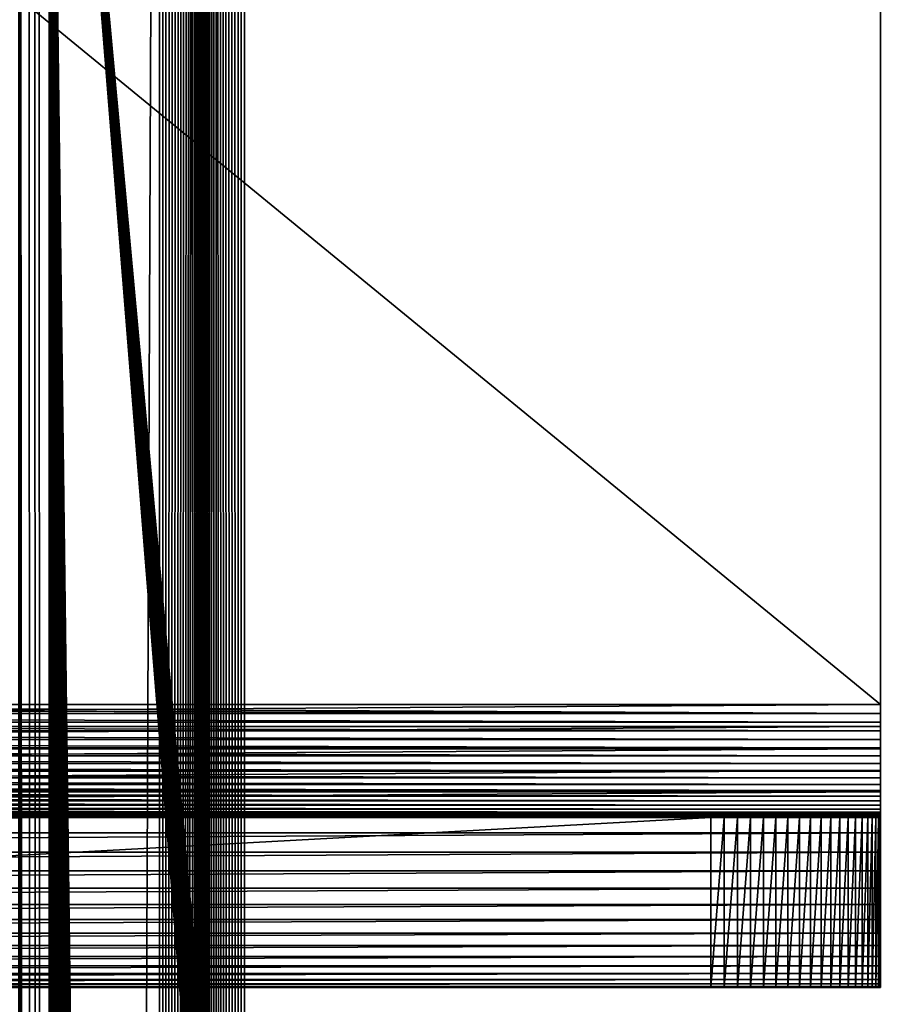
# Model space of a CAD drawing. Extents: x -226 to 226, y -900 to 900.
# Tile 668 of 729: x 91 to 106, y 848 to 865. Entities that reach past the tile are written whole.
import ezdxf

# ---------------------------------------------------------------- set-up
doc = ezdxf.new("R2010")
doc.units = 0
doc.header["$LTSCALE"] = 65.185185
for name, color, linetype in [('131', 7, 'CONTINUOUS'), ('132', 7, 'CONTINUOUS'), ('133', 7, 'CONTINUOUS'), ('134', 7, 'CONTINUOUS'), ('135', 7, 'CONTINUOUS'), ('235', 7, 'CONTINUOUS'), ('236', 7, 'CONTINUOUS'), ('237', 7, 'CONTINUOUS'), ('238', 7, 'CONTINUOUS'), ('239', 7, 'CONTINUOUS'), ('240', 7, 'CONTINUOUS'), ('241', 7, 'CONTINUOUS'), ('257', 7, 'CONTINUOUS'), ('265', 7, 'CONTINUOUS'), ('276', 7, 'CONTINUOUS'), ('305', 7, 'CONTINUOUS')]:
    doc.layers.add(name, color=color, linetype=linetype)

msp = doc.modelspace()

# ---------------------------------------------------------------- linework, layer by layer
at = {"layer": '131', "color": 7, "linetype": 'CONTINUOUS'}
for points in [[(93.25, 900, 1.9), (89.25, 900, 1.9), (89.25, 0, 1.9), (93.25, 900, 1.9)], [(93.25, 900, 1.9), (89.25, 0, 1.9), (93.25, 0, 1.9), (93.25, 900, 1.9)]]:
    msp.add_3dface(points, dxfattribs=at)
at = {"layer": '132', "color": 7, "linetype": 'CONTINUOUS'}
for points in [[(93.25, 900, 1.9), (93.25, 0, 1.9), (93.309, 900, 1.902), (93.25, 900, 1.9)], [(93.309, 900, 1.902), (93.25, 0, 1.9), (93.367, 900, 1.909), (93.309, 900, 1.902)], [(93.367, 900, 1.909), (93.25, 0, 1.9), (93.425, 900, 1.921), (93.367, 900, 1.909)], [(93.425, 900, 1.921), (93.25, 0, 1.9), (93.482, 900, 1.937), (93.425, 900, 1.921)], [(93.482, 900, 1.937), (93.25, 0, 1.9), (93.537, 900, 1.957), (93.482, 900, 1.937)], [(93.537, 900, 1.957), (93.25, 0, 1.9), (93.59, 900, 1.982), (93.537, 900, 1.957)], [(93.59, 900, 1.982), (93.25, 0, 1.9), (93.642, 900, 2.011), (93.59, 900, 1.982)], [(93.642, 900, 2.011), (93.25, 0, 1.9), (93.691, 900, 2.043), (93.642, 900, 2.011)], [(93.691, 900, 2.043), (93.25, 0, 1.9), (93.737, 900, 2.08), (93.691, 900, 2.043)], [(93.737, 900, 2.08), (93.25, 0, 1.9), (93.78, 900, 2.12), (93.737, 900, 2.08)], [(93.78, 900, 2.12), (93.25, 0, 1.9), (93.82, 900, 2.163), (93.78, 900, 2.12)], [(93.82, 900, 2.163), (93.25, 0, 1.9), (94, 0, 2.65), (93.82, 900, 2.163)], [(93.857, 900, 2.209), (93.82, 900, 2.163), (94, 0, 2.65), (93.857, 900, 2.209)], [(93.889, 900, 2.258), (93.857, 900, 2.209), (94, 0, 2.65), (93.889, 900, 2.258)], [(93.918, 900, 2.31), (93.889, 900, 2.258), (94, 0, 2.65), (93.918, 900, 2.31)], [(93.943, 900, 2.363), (93.918, 900, 2.31), (94, 0, 2.65), (93.943, 900, 2.363)], [(93.963, 900, 2.418), (93.943, 900, 2.363), (94, 0, 2.65), (93.963, 900, 2.418)], [(93.979, 900, 2.475), (93.963, 900, 2.418), (94, 0, 2.65), (93.979, 900, 2.475)], [(93.991, 900, 2.533), (93.979, 900, 2.475), (94, 0, 2.65), (93.991, 900, 2.533)], [(93.998, 900, 2.591), (93.991, 900, 2.533), (94, 0, 2.65), (93.998, 900, 2.591)], [(94, 900, 2.65), (93.998, 900, 2.591), (94, 0, 2.65), (94, 900, 2.65)]]:
    msp.add_3dface(points, dxfattribs=at)
at = {"layer": '133', "color": 7, "linetype": 'CONTINUOUS'}
for points in [[(94, 900, 6.15), (94, 900, 2.65), (94, 0, 2.65), (94, 900, 6.15)], [(94, 900, 6.15), (94, 0, 2.65), (94, 0, 6.15), (94, 900, 6.15)]]:
    msp.add_3dface(points, dxfattribs=at)
at = {"layer": '134', "color": 7, "linetype": 'CONTINUOUS'}
for points in [[(94, 900, 6.15), (94, 0, 6.15), (94.002, 900, 6.209), (94, 900, 6.15)], [(94.002, 900, 6.209), (94, 0, 6.15), (94.009, 900, 6.267), (94.002, 900, 6.209)], [(94.009, 900, 6.267), (94, 0, 6.15), (94.021, 900, 6.325), (94.009, 900, 6.267)], [(94.021, 900, 6.325), (94, 0, 6.15), (94.037, 900, 6.382), (94.021, 900, 6.325)], [(94.037, 900, 6.382), (94, 0, 6.15), (94.057, 900, 6.437), (94.037, 900, 6.382)], [(94.057, 900, 6.437), (94, 0, 6.15), (94.082, 900, 6.49), (94.057, 900, 6.437)], [(94.082, 900, 6.49), (94, 0, 6.15), (94.111, 900, 6.542), (94.082, 900, 6.49)], [(94.111, 900, 6.542), (94, 0, 6.15), (94.143, 900, 6.591), (94.111, 900, 6.542)], [(94.143, 900, 6.591), (94, 0, 6.15), (94.18, 900, 6.637), (94.143, 900, 6.591)], [(94.18, 900, 6.637), (94, 0, 6.15), (94.22, 900, 6.68), (94.18, 900, 6.637)], [(94.22, 900, 6.68), (94, 0, 6.15), (94.263, 900, 6.72), (94.22, 900, 6.68)], [(94.263, 900, 6.72), (94, 0, 6.15), (94.75, 0, 6.9), (94.263, 900, 6.72)], [(94.309, 900, 6.757), (94.263, 900, 6.72), (94.75, 0, 6.9), (94.309, 900, 6.757)], [(94.358, 900, 6.789), (94.309, 900, 6.757), (94.75, 0, 6.9), (94.358, 900, 6.789)], [(94.41, 900, 6.818), (94.358, 900, 6.789), (94.75, 0, 6.9), (94.41, 900, 6.818)], [(94.463, 900, 6.843), (94.41, 900, 6.818), (94.75, 0, 6.9), (94.463, 900, 6.843)], [(94.518, 900, 6.863), (94.463, 900, 6.843), (94.75, 0, 6.9), (94.518, 900, 6.863)], [(94.575, 900, 6.879), (94.518, 900, 6.863), (94.75, 0, 6.9), (94.575, 900, 6.879)], [(94.633, 900, 6.891), (94.575, 900, 6.879), (94.75, 0, 6.9), (94.633, 900, 6.891)], [(94.691, 900, 6.898), (94.633, 900, 6.891), (94.75, 0, 6.9), (94.691, 900, 6.898)], [(94.75, 900, 6.9), (94.691, 900, 6.898), (94.75, 0, 6.9), (94.75, 900, 6.9)]]:
    msp.add_3dface(points, dxfattribs=at)
at = {"layer": '135', "color": 7, "linetype": 'CONTINUOUS'}
for points in [[(113.75, 900, 6.9), (94.75, 900, 6.9), (94.75, 0, 6.9), (113.75, 900, 6.9)], [(113.75, 900, 6.9), (94.75, 0, 6.9), (113.75, 0, 6.9), (113.75, 900, 6.9)]]:
    msp.add_3dface(points, dxfattribs=at)
at = {"layer": '235', "color": 7, "linetype": 'CONTINUOUS'}
for points in [[(106, 878, -29.8), (75.5, 878, -29.8), (106, 853, -29.8), (106, 878, -29.8)], [(106, 853, -29.8), (75.5, 878, -29.8), (75.5, 853, -29.8), (106, 853, -29.8)]]:
    msp.add_3dface(points, dxfattribs=at)
at = {"layer": '236', "color": 7, "linetype": 'CONTINUOUS'}
for points in [[(106, 853, -29.8), (75.5, 853, -29.8), (45, 852.608, -29.815), (106, 853, -29.8)], [(106, 852.608, -29.815), (106, 853, -29.8), (45, 852.608, -29.815), (106, 852.608, -29.815)], [(106, 852.218, -29.862), (106, 852.608, -29.815), (45, 852.218, -29.862), (106, 852.218, -29.862)], [(45, 852.218, -29.862), (106, 852.608, -29.815), (45, 852.608, -29.815), (45, 852.218, -29.862)], [(106, 851.833, -29.938), (106, 852.218, -29.862), (45, 851.833, -29.938), (106, 851.833, -29.938)], [(45, 851.833, -29.938), (106, 852.218, -29.862), (45, 852.218, -29.862), (45, 851.833, -29.938)], [(106, 851.455, -30.045), (106, 851.833, -29.938), (45, 851.455, -30.045), (106, 851.455, -30.045)], [(45, 851.455, -30.045), (106, 851.833, -29.938), (45, 851.833, -29.938), (45, 851.455, -30.045)], [(106, 851.087, -30.181), (106, 851.455, -30.045), (45, 851.087, -30.181), (106, 851.087, -30.181)], [(45, 851.087, -30.181), (106, 851.455, -30.045), (45, 851.455, -30.045), (45, 851.087, -30.181)], [(106, 850.73, -30.345), (106, 851.087, -30.181), (45, 850.73, -30.345), (106, 850.73, -30.345)], [(45, 850.73, -30.345), (106, 851.087, -30.181), (45, 851.087, -30.181), (45, 850.73, -30.345)], [(106, 850.388, -30.537), (106, 850.73, -30.345), (45, 850.388, -30.537), (106, 850.388, -30.537)], [(45, 850.388, -30.537), (106, 850.73, -30.345), (45, 850.73, -30.345), (45, 850.388, -30.537)], [(106, 850.061, -30.755), (106, 850.388, -30.537), (45, 850.061, -30.755), (106, 850.061, -30.755)], [(45, 850.061, -30.755), (106, 850.388, -30.537), (45, 850.388, -30.537), (45, 850.061, -30.755)], [(106, 849.753, -30.998), (106, 850.061, -30.755), (45, 849.753, -30.998), (106, 849.753, -30.998)], [(45, 849.753, -30.998), (106, 850.061, -30.755), (45, 850.061, -30.755), (45, 849.753, -30.998)], [(106, 849.464, -31.264), (106, 849.753, -30.998), (45, 849.464, -31.264), (106, 849.464, -31.264)], [(45, 849.464, -31.264), (106, 849.753, -30.998), (45, 849.753, -30.998), (45, 849.464, -31.264)], [(106, 849.198, -31.553), (106, 849.464, -31.264), (45, 849.198, -31.553), (106, 849.198, -31.553)], [(45, 849.198, -31.553), (106, 849.464, -31.264), (45, 849.464, -31.264), (45, 849.198, -31.553)], [(106, 848.955, -31.861), (106, 849.198, -31.553), (45, 848.955, -31.861), (106, 848.955, -31.861)], [(45, 848.955, -31.861), (106, 849.198, -31.553), (45, 849.198, -31.553), (45, 848.955, -31.861)], [(106, 848.737, -32.188), (106, 848.955, -31.861), (45, 848.737, -32.188), (106, 848.737, -32.188)], [(45, 848.737, -32.188), (106, 848.955, -31.861), (45, 848.955, -31.861), (45, 848.737, -32.188)], [(106, 848.545, -32.53), (106, 848.737, -32.188), (45, 848.545, -32.53), (106, 848.545, -32.53)], [(45, 848.545, -32.53), (106, 848.737, -32.188), (45, 848.737, -32.188), (45, 848.545, -32.53)], [(106, 848.381, -32.887), (106, 848.545, -32.53), (45, 848.381, -32.887), (106, 848.381, -32.887)], [(45, 848.381, -32.887), (106, 848.545, -32.53), (45, 848.545, -32.53), (45, 848.381, -32.887)], [(106, 848.245, -33.255), (106, 848.381, -32.887), (45, 848.245, -33.255), (106, 848.245, -33.255)], [(45, 848.245, -33.255), (106, 848.381, -32.887), (45, 848.381, -32.887), (45, 848.245, -33.255)], [(106, 848.138, -33.633), (106, 848.245, -33.255), (45, 848.138, -33.633), (106, 848.138, -33.633)], [(45, 848.138, -33.633), (106, 848.245, -33.255), (45, 848.245, -33.255), (45, 848.138, -33.633)], [(106, 848.062, -34.018), (106, 848.138, -33.633), (45, 848.062, -34.018), (106, 848.062, -34.018)], [(45, 848.062, -34.018), (106, 848.138, -33.633), (45, 848.138, -33.633), (45, 848.062, -34.018)], [(106, 848.015, -34.408), (106, 848.062, -34.018), (45, 848.015, -34.408), (106, 848.015, -34.408)], [(45, 848.015, -34.408), (106, 848.062, -34.018), (45, 848.062, -34.018), (45, 848.015, -34.408)], [(75.5, 848, -34.8), (106, 848.015, -34.408), (45, 848, -34.8), (75.5, 848, -34.8)], [(45, 848, -34.8), (106, 848.015, -34.408), (45, 848.015, -34.408), (45, 848, -34.8)], [(106, 848, -34.8), (106, 848.015, -34.408), (75.5, 848, -34.8), (106, 848, -34.8)]]:
    msp.add_3dface(points, dxfattribs=at)
at = {"layer": '237', "color": 7, "linetype": 'CONTINUOUS'}
for points in [[(103, 848, -54.8), (75.5, 848, -34.8), (48, 848, -54.8), (103, 848, -54.8)], [(106, 848, -34.8), (75.5, 848, -34.8), (106, 848, -51.8), (106, 848, -34.8)], [(75.5, 848, -34.8), (103, 848, -54.8), (103.235, 848, -54.791), (75.5, 848, -34.8)], [(106, 848, -51.8), (75.5, 848, -34.8), (105.991, 848, -52.035), (106, 848, -51.8)], [(105.991, 848, -52.035), (75.5, 848, -34.8), (105.963, 848, -52.269), (105.991, 848, -52.035)], [(105.963, 848, -52.269), (75.5, 848, -34.8), (105.917, 848, -52.5), (105.963, 848, -52.269)], [(105.917, 848, -52.5), (75.5, 848, -34.8), (105.853, 848, -52.727), (105.917, 848, -52.5)], [(105.853, 848, -52.727), (75.5, 848, -34.8), (105.772, 848, -52.948), (105.853, 848, -52.727)], [(105.772, 848, -52.948), (75.5, 848, -34.8), (105.673, 848, -53.162), (105.772, 848, -52.948)], [(105.673, 848, -53.162), (75.5, 848, -34.8), (105.558, 848, -53.367), (105.673, 848, -53.162)], [(105.558, 848, -53.367), (75.5, 848, -34.8), (105.427, 848, -53.563), (105.558, 848, -53.367)], [(105.427, 848, -53.563), (75.5, 848, -34.8), (105.281, 848, -53.748), (105.427, 848, -53.563)], [(105.281, 848, -53.748), (75.5, 848, -34.8), (105.121, 848, -53.921), (105.281, 848, -53.748)], [(105.121, 848, -53.921), (75.5, 848, -34.8), (104.948, 848, -54.081), (105.121, 848, -53.921)], [(104.948, 848, -54.081), (75.5, 848, -34.8), (104.763, 848, -54.227), (104.948, 848, -54.081)], [(104.763, 848, -54.227), (75.5, 848, -34.8), (104.567, 848, -54.358), (104.763, 848, -54.227)], [(104.567, 848, -54.358), (75.5, 848, -34.8), (104.362, 848, -54.473), (104.567, 848, -54.358)], [(104.362, 848, -54.473), (75.5, 848, -34.8), (104.148, 848, -54.572), (104.362, 848, -54.473)], [(104.148, 848, -54.572), (75.5, 848, -34.8), (103.927, 848, -54.653), (104.148, 848, -54.572)], [(103.927, 848, -54.653), (75.5, 848, -34.8), (103.7, 848, -54.717), (103.927, 848, -54.653)], [(103.7, 848, -54.717), (75.5, 848, -34.8), (103.469, 848, -54.763), (103.7, 848, -54.717)], [(103.469, 848, -54.763), (75.5, 848, -34.8), (103.235, 848, -54.791), (103.469, 848, -54.763)]]:
    msp.add_3dface(points, dxfattribs=at)
at = {"layer": '238', "color": 7, "linetype": 'CONTINUOUS'}
for points in [[(103, 848, -54.8), (48, 848, -54.8), (103, 851, -54.8), (103, 848, -54.8)], [(103, 851, -54.8), (48, 848, -54.8), (48, 851, -54.8), (103, 851, -54.8)]]:
    msp.add_3dface(points, dxfattribs=at)
at = {"layer": '239', "color": 7, "linetype": 'CONTINUOUS'}
for points in [[(103, 851, -54.8), (48, 851, -54.8), (75.5, 851, -34.8), (103, 851, -54.8)], [(106, 851, -34.8), (103, 851, -54.8), (75.5, 851, -34.8), (106, 851, -34.8)], [(103, 851, -54.8), (106, 851, -34.8), (103.235, 851, -54.791), (103, 851, -54.8)], [(103.235, 851, -54.791), (106, 851, -34.8), (103.469, 851, -54.763), (103.235, 851, -54.791)], [(103.469, 851, -54.763), (106, 851, -34.8), (103.7, 851, -54.717), (103.469, 851, -54.763)], [(103.7, 851, -54.717), (106, 851, -34.8), (103.927, 851, -54.653), (103.7, 851, -54.717)], [(103.927, 851, -54.653), (106, 851, -34.8), (104.148, 851, -54.572), (103.927, 851, -54.653)], [(104.148, 851, -54.572), (106, 851, -34.8), (104.362, 851, -54.473), (104.148, 851, -54.572)], [(104.362, 851, -54.473), (106, 851, -34.8), (104.567, 851, -54.358), (104.362, 851, -54.473)], [(104.567, 851, -54.358), (106, 851, -34.8), (104.763, 851, -54.227), (104.567, 851, -54.358)], [(104.763, 851, -54.227), (106, 851, -34.8), (104.948, 851, -54.081), (104.763, 851, -54.227)], [(104.948, 851, -54.081), (106, 851, -34.8), (105.121, 851, -53.921), (104.948, 851, -54.081)], [(105.121, 851, -53.921), (106, 851, -34.8), (105.281, 851, -53.748), (105.121, 851, -53.921)], [(105.281, 851, -53.748), (106, 851, -34.8), (105.427, 851, -53.563), (105.281, 851, -53.748)], [(105.427, 851, -53.563), (106, 851, -34.8), (105.558, 851, -53.367), (105.427, 851, -53.563)], [(105.558, 851, -53.367), (106, 851, -34.8), (105.673, 851, -53.162), (105.558, 851, -53.367)], [(105.673, 851, -53.162), (106, 851, -34.8), (105.772, 851, -52.948), (105.673, 851, -53.162)], [(105.772, 851, -52.948), (106, 851, -34.8), (105.853, 851, -52.727), (105.772, 851, -52.948)], [(105.853, 851, -52.727), (106, 851, -34.8), (105.917, 851, -52.5), (105.853, 851, -52.727)], [(105.917, 851, -52.5), (106, 851, -34.8), (105.963, 851, -52.269), (105.917, 851, -52.5)], [(105.963, 851, -52.269), (106, 851, -34.8), (105.991, 851, -52.035), (105.963, 851, -52.269)], [(106, 851, -34.8), (106, 851, -51.8), (105.991, 851, -52.035), (106, 851, -34.8)]]:
    msp.add_3dface(points, dxfattribs=at)
at = {"layer": '240', "color": 7, "linetype": 'CONTINUOUS'}
for points in [[(45, 853, -32.8), (75.5, 853, -32.8), (106, 852.843, -32.806), (45, 853, -32.8)], [(45, 852.843, -32.806), (45, 853, -32.8), (106, 852.843, -32.806), (45, 852.843, -32.806)], [(75.5, 853, -32.8), (106, 853, -32.8), (106, 852.843, -32.806), (75.5, 853, -32.8)], [(45, 852.687, -32.825), (45, 852.843, -32.806), (106, 852.687, -32.825), (45, 852.687, -32.825)], [(106, 852.687, -32.825), (45, 852.843, -32.806), (106, 852.843, -32.806), (106, 852.687, -32.825)], [(45, 852.533, -32.855), (45, 852.687, -32.825), (106, 852.533, -32.855), (45, 852.533, -32.855)], [(106, 852.533, -32.855), (45, 852.687, -32.825), (106, 852.687, -32.825), (106, 852.533, -32.855)], [(45, 852.382, -32.898), (45, 852.533, -32.855), (106, 852.382, -32.898), (45, 852.382, -32.898)], [(106, 852.382, -32.898), (45, 852.533, -32.855), (106, 852.533, -32.855), (106, 852.382, -32.898)], [(45, 852.235, -32.952), (45, 852.382, -32.898), (106, 852.235, -32.952), (45, 852.235, -32.952)], [(106, 852.235, -32.952), (45, 852.382, -32.898), (106, 852.382, -32.898), (106, 852.235, -32.952)], [(45, 852.092, -33.018), (45, 852.235, -32.952), (106, 852.092, -33.018), (45, 852.092, -33.018)], [(106, 852.092, -33.018), (45, 852.235, -32.952), (106, 852.235, -32.952), (106, 852.092, -33.018)], [(45, 851.955, -33.095), (45, 852.092, -33.018), (106, 851.955, -33.095), (45, 851.955, -33.095)], [(106, 851.955, -33.095), (45, 852.092, -33.018), (106, 852.092, -33.018), (106, 851.955, -33.095)], [(45, 851.824, -33.182), (45, 851.955, -33.095), (106, 851.824, -33.182), (45, 851.824, -33.182)], [(106, 851.824, -33.182), (45, 851.955, -33.095), (106, 851.955, -33.095), (106, 851.824, -33.182)], [(45, 851.701, -33.279), (45, 851.824, -33.182), (106, 851.701, -33.279), (45, 851.701, -33.279)], [(106, 851.701, -33.279), (45, 851.824, -33.182), (106, 851.824, -33.182), (106, 851.701, -33.279)], [(45, 851.586, -33.386), (45, 851.701, -33.279), (106, 851.586, -33.386), (45, 851.586, -33.386)], [(106, 851.586, -33.386), (45, 851.701, -33.279), (106, 851.701, -33.279), (106, 851.586, -33.386)], [(45, 851.479, -33.501), (45, 851.586, -33.386), (106, 851.479, -33.501), (45, 851.479, -33.501)], [(106, 851.479, -33.501), (45, 851.586, -33.386), (106, 851.586, -33.386), (106, 851.479, -33.501)], [(45, 851.382, -33.624), (45, 851.479, -33.501), (106, 851.382, -33.624), (45, 851.382, -33.624)], [(106, 851.382, -33.624), (45, 851.479, -33.501), (106, 851.479, -33.501), (106, 851.382, -33.624)], [(45, 851.295, -33.755), (45, 851.382, -33.624), (106, 851.295, -33.755), (45, 851.295, -33.755)], [(106, 851.295, -33.755), (45, 851.382, -33.624), (106, 851.382, -33.624), (106, 851.295, -33.755)], [(45, 851.218, -33.892), (45, 851.295, -33.755), (106, 851.218, -33.892), (45, 851.218, -33.892)], [(106, 851.218, -33.892), (45, 851.295, -33.755), (106, 851.295, -33.755), (106, 851.218, -33.892)], [(45, 851.152, -34.035), (45, 851.218, -33.892), (106, 851.152, -34.035), (45, 851.152, -34.035)], [(106, 851.152, -34.035), (45, 851.218, -33.892), (106, 851.218, -33.892), (106, 851.152, -34.035)], [(45, 851.098, -34.182), (45, 851.152, -34.035), (106, 851.098, -34.182), (45, 851.098, -34.182)], [(106, 851.098, -34.182), (45, 851.152, -34.035), (106, 851.152, -34.035), (106, 851.098, -34.182)], [(45, 851.055, -34.333), (45, 851.098, -34.182), (106, 851.055, -34.333), (45, 851.055, -34.333)], [(106, 851.055, -34.333), (45, 851.098, -34.182), (106, 851.098, -34.182), (106, 851.055, -34.333)], [(45, 851.025, -34.487), (45, 851.055, -34.333), (106, 851.025, -34.487), (45, 851.025, -34.487)], [(106, 851.025, -34.487), (45, 851.055, -34.333), (106, 851.055, -34.333), (106, 851.025, -34.487)], [(45, 851.006, -34.643), (45, 851.025, -34.487), (106, 851.006, -34.643), (45, 851.006, -34.643)], [(106, 851.006, -34.643), (45, 851.025, -34.487), (106, 851.025, -34.487), (106, 851.006, -34.643)], [(106, 851, -34.8), (75.5, 851, -34.8), (45, 851.006, -34.643), (106, 851, -34.8)], [(106, 851, -34.8), (45, 851.006, -34.643), (106, 851.006, -34.643), (106, 851, -34.8)]]:
    msp.add_3dface(points, dxfattribs=at)
at = {"layer": '241', "color": 7, "linetype": 'CONTINUOUS'}
for points in [[(106, 853, -32.8), (75.5, 853, -32.8), (106, 878, -32.8), (106, 853, -32.8)], [(106, 878, -32.8), (75.5, 853, -32.8), (75.5, 878, -32.8), (106, 878, -32.8)]]:
    msp.add_3dface(points, dxfattribs=at)
at = {"layer": '257', "color": 7, "linetype": 'CONTINUOUS'}
for points in [[(106, 878, -29.8), (106, 853, -29.8), (106, 878, -32.8), (106, 878, -29.8)], [(106, 853, -29.8), (106, 853, -32.8), (106, 878, -32.8), (106, 853, -29.8)], [(106, 853, -29.8), (106, 852.608, -29.815), (106, 853, -32.8), (106, 853, -29.8)], [(106, 853, -32.8), (106, 852.608, -29.815), (106, 852.843, -32.806), (106, 853, -32.8)], [(106, 852.608, -29.815), (106, 852.687, -32.825), (106, 852.843, -32.806), (106, 852.608, -29.815)], [(106, 852.608, -29.815), (106, 852.533, -32.855), (106, 852.687, -32.825), (106, 852.608, -29.815)], [(106, 852.608, -29.815), (106, 852.218, -29.862), (106, 852.533, -32.855), (106, 852.608, -29.815)], [(106, 852.218, -29.862), (106, 852.382, -32.898), (106, 852.533, -32.855), (106, 852.218, -29.862)], [(106, 852.218, -29.862), (106, 852.235, -32.952), (106, 852.382, -32.898), (106, 852.218, -29.862)], [(106, 852.218, -29.862), (106, 852.092, -33.018), (106, 852.235, -32.952), (106, 852.218, -29.862)], [(106, 852.218, -29.862), (106, 851.833, -29.938), (106, 852.092, -33.018), (106, 852.218, -29.862)], [(106, 851.833, -29.938), (106, 851.955, -33.095), (106, 852.092, -33.018), (106, 851.833, -29.938)], [(106, 851.833, -29.938), (106, 851.824, -33.182), (106, 851.955, -33.095), (106, 851.833, -29.938)], [(106, 851.833, -29.938), (106, 851.455, -30.045), (106, 851.824, -33.182), (106, 851.833, -29.938)], [(106, 851.455, -30.045), (106, 851.701, -33.279), (106, 851.824, -33.182), (106, 851.455, -30.045)], [(106, 851.455, -30.045), (106, 851.586, -33.386), (106, 851.701, -33.279), (106, 851.455, -30.045)], [(106, 851.455, -30.045), (106, 851.479, -33.501), (106, 851.586, -33.386), (106, 851.455, -30.045)], [(106, 851.455, -30.045), (106, 851.382, -33.624), (106, 851.479, -33.501), (106, 851.455, -30.045)], [(106, 851.455, -30.045), (106, 851.087, -30.181), (106, 851.382, -33.624), (106, 851.455, -30.045)], [(106, 851.087, -30.181), (106, 851.295, -33.755), (106, 851.382, -33.624), (106, 851.087, -30.181)], [(106, 851.087, -30.181), (106, 851.218, -33.892), (106, 851.295, -33.755), (106, 851.087, -30.181)], [(106, 851.087, -30.181), (106, 851.152, -34.035), (106, 851.218, -33.892), (106, 851.087, -30.181)], [(106, 851.087, -30.181), (106, 851.098, -34.182), (106, 851.152, -34.035), (106, 851.087, -30.181)], [(106, 851.087, -30.181), (106, 851.055, -34.333), (106, 851.098, -34.182), (106, 851.087, -30.181)], [(106, 851.087, -30.181), (106, 850.73, -30.345), (106, 851.055, -34.333), (106, 851.087, -30.181)], [(106, 850.73, -30.345), (106, 851.025, -34.487), (106, 851.055, -34.333), (106, 850.73, -30.345)], [(106, 850.73, -30.345), (106, 851.006, -34.643), (106, 851.025, -34.487), (106, 850.73, -30.345)], [(106, 850.73, -30.345), (106, 851, -34.8), (106, 851.006, -34.643), (106, 850.73, -30.345)], [(106, 850.73, -30.345), (106, 850.388, -30.537), (106, 851, -51.8), (106, 850.73, -30.345)], [(106, 850.73, -30.345), (106, 851, -51.8), (106, 851, -34.8), (106, 850.73, -30.345)], [(106, 850.388, -30.537), (106, 850.061, -30.755), (106, 851, -51.8), (106, 850.388, -30.537)], [(106, 850.061, -30.755), (106, 849.753, -30.998), (106, 851, -51.8), (106, 850.061, -30.755)], [(106, 849.753, -30.998), (106, 849.464, -31.264), (106, 851, -51.8), (106, 849.753, -30.998)], [(106, 849.464, -31.264), (106, 849.198, -31.553), (106, 851, -51.8), (106, 849.464, -31.264)], [(106, 849.198, -31.553), (106, 848.955, -31.861), (106, 851, -51.8), (106, 849.198, -31.553)], [(106, 848.955, -31.861), (106, 848.737, -32.188), (106, 851, -51.8), (106, 848.955, -31.861)], [(106, 848.737, -32.188), (106, 848.545, -32.53), (106, 851, -51.8), (106, 848.737, -32.188)], [(106, 848.545, -32.53), (106, 848.381, -32.887), (106, 851, -51.8), (106, 848.545, -32.53)], [(106, 848.381, -32.887), (106, 848.245, -33.255), (106, 851, -51.8), (106, 848.381, -32.887)], [(106, 848.245, -33.255), (106, 848.138, -33.633), (106, 851, -51.8), (106, 848.245, -33.255)], [(106, 848.138, -33.633), (106, 848.062, -34.018), (106, 851, -51.8), (106, 848.138, -33.633)], [(106, 848.062, -34.018), (106, 848.015, -34.408), (106, 851, -51.8), (106, 848.062, -34.018)], [(106, 848.015, -34.408), (106, 848, -34.8), (106, 851, -51.8), (106, 848.015, -34.408)], [(106, 848, -34.8), (106, 848, -51.8), (106, 851, -51.8), (106, 848, -34.8)]]:
    msp.add_3dface(points, dxfattribs=at)
at = {"layer": '265', "color": 7, "linetype": 'CONTINUOUS'}
for points in [[(103.235, 848, -54.791), (103, 848, -54.8), (103.235, 851, -54.791), (103.235, 848, -54.791)], [(103, 848, -54.8), (103, 851, -54.8), (103.235, 851, -54.791), (103, 848, -54.8)], [(103.469, 848, -54.763), (103.235, 848, -54.791), (103.469, 851, -54.763), (103.469, 848, -54.763)], [(103.235, 848, -54.791), (103.235, 851, -54.791), (103.469, 851, -54.763), (103.235, 848, -54.791)], [(103.7, 848, -54.717), (103.469, 848, -54.763), (103.7, 851, -54.717), (103.7, 848, -54.717)], [(103.469, 848, -54.763), (103.469, 851, -54.763), (103.7, 851, -54.717), (103.469, 848, -54.763)], [(103.927, 848, -54.653), (103.7, 848, -54.717), (103.927, 851, -54.653), (103.927, 848, -54.653)], [(103.7, 848, -54.717), (103.7, 851, -54.717), (103.927, 851, -54.653), (103.7, 848, -54.717)], [(104.148, 848, -54.572), (103.927, 848, -54.653), (104.148, 851, -54.572), (104.148, 848, -54.572)], [(103.927, 848, -54.653), (103.927, 851, -54.653), (104.148, 851, -54.572), (103.927, 848, -54.653)], [(104.362, 848, -54.473), (104.148, 848, -54.572), (104.362, 851, -54.473), (104.362, 848, -54.473)], [(104.148, 848, -54.572), (104.148, 851, -54.572), (104.362, 851, -54.473), (104.148, 848, -54.572)], [(104.567, 848, -54.358), (104.362, 848, -54.473), (104.567, 851, -54.358), (104.567, 848, -54.358)], [(104.362, 848, -54.473), (104.362, 851, -54.473), (104.567, 851, -54.358), (104.362, 848, -54.473)], [(104.763, 848, -54.227), (104.567, 848, -54.358), (104.763, 851, -54.227), (104.763, 848, -54.227)], [(104.567, 848, -54.358), (104.567, 851, -54.358), (104.763, 851, -54.227), (104.567, 848, -54.358)], [(104.948, 848, -54.081), (104.763, 848, -54.227), (104.948, 851, -54.081), (104.948, 848, -54.081)], [(104.763, 848, -54.227), (104.763, 851, -54.227), (104.948, 851, -54.081), (104.763, 848, -54.227)], [(105.121, 848, -53.921), (104.948, 848, -54.081), (105.121, 851, -53.921), (105.121, 848, -53.921)], [(104.948, 848, -54.081), (104.948, 851, -54.081), (105.121, 851, -53.921), (104.948, 848, -54.081)], [(105.281, 848, -53.748), (105.121, 848, -53.921), (105.281, 851, -53.748), (105.281, 848, -53.748)], [(105.121, 848, -53.921), (105.121, 851, -53.921), (105.281, 851, -53.748), (105.121, 848, -53.921)], [(105.427, 848, -53.563), (105.281, 848, -53.748), (105.427, 851, -53.563), (105.427, 848, -53.563)], [(105.281, 848, -53.748), (105.281, 851, -53.748), (105.427, 851, -53.563), (105.281, 848, -53.748)], [(105.558, 848, -53.367), (105.427, 848, -53.563), (105.558, 851, -53.367), (105.558, 848, -53.367)], [(105.427, 848, -53.563), (105.427, 851, -53.563), (105.558, 851, -53.367), (105.427, 848, -53.563)], [(105.673, 848, -53.162), (105.558, 848, -53.367), (105.673, 851, -53.162), (105.673, 848, -53.162)], [(105.558, 848, -53.367), (105.558, 851, -53.367), (105.673, 851, -53.162), (105.558, 848, -53.367)], [(105.772, 848, -52.948), (105.673, 848, -53.162), (105.772, 851, -52.948), (105.772, 848, -52.948)], [(105.673, 848, -53.162), (105.673, 851, -53.162), (105.772, 851, -52.948), (105.673, 848, -53.162)], [(105.853, 848, -52.727), (105.772, 848, -52.948), (105.853, 851, -52.727), (105.853, 848, -52.727)], [(105.772, 848, -52.948), (105.772, 851, -52.948), (105.853, 851, -52.727), (105.772, 848, -52.948)], [(105.917, 848, -52.5), (105.853, 848, -52.727), (105.917, 851, -52.5), (105.917, 848, -52.5)], [(105.853, 848, -52.727), (105.853, 851, -52.727), (105.917, 851, -52.5), (105.853, 848, -52.727)], [(105.963, 848, -52.269), (105.917, 848, -52.5), (105.963, 851, -52.269), (105.963, 848, -52.269)], [(105.917, 848, -52.5), (105.917, 851, -52.5), (105.963, 851, -52.269), (105.917, 848, -52.5)], [(105.991, 848, -52.035), (105.963, 848, -52.269), (105.991, 851, -52.035), (105.991, 848, -52.035)], [(105.963, 848, -52.269), (105.963, 851, -52.269), (105.991, 851, -52.035), (105.963, 848, -52.269)], [(106, 848, -51.8), (105.991, 848, -52.035), (106, 851, -51.8), (106, 848, -51.8)], [(106, 851, -51.8), (105.991, 848, -52.035), (105.991, 851, -52.035), (106, 851, -51.8)]]:
    msp.add_3dface(points, dxfattribs=at)
at = {"layer": '276', "color": 7, "linetype": 'CONTINUOUS'}
for points in [[(91.3, 876.7, -25), (167.7, 876.7, -25), (165.469, 68.785, -25), (91.3, 876.7, -25)], [(91.3, 0, -25), (91.3, 876.7, -25), (91.5, 68, -25), (91.3, 0, -25)], [(155.5, 78, -25), (91.3, 876.7, -25), (156.285, 77.969, -25), (155.5, 78, -25)], [(91.3, 876.7, -25), (155.5, 78, -25), (101.5, 78, -25), (91.3, 876.7, -25)], [(156.285, 77.969, -25), (91.3, 876.7, -25), (157.064, 77.877, -25), (156.285, 77.969, -25)], [(157.064, 77.877, -25), (91.3, 876.7, -25), (157.834, 77.724, -25), (157.064, 77.877, -25)], [(157.834, 77.724, -25), (91.3, 876.7, -25), (158.59, 77.511, -25), (157.834, 77.724, -25)], [(158.59, 77.511, -25), (91.3, 876.7, -25), (159.327, 77.239, -25), (158.59, 77.511, -25)], [(159.327, 77.239, -25), (91.3, 876.7, -25), (160.04, 76.91, -25), (159.327, 77.239, -25)], [(160.04, 76.91, -25), (91.3, 876.7, -25), (160.725, 76.526, -25), (160.04, 76.91, -25)], [(160.725, 76.526, -25), (91.3, 876.7, -25), (161.378, 76.09, -25), (160.725, 76.526, -25)], [(161.378, 76.09, -25), (91.3, 876.7, -25), (161.994, 75.604, -25), (161.378, 76.09, -25)], [(161.994, 75.604, -25), (91.3, 876.7, -25), (162.571, 75.071, -25), (161.994, 75.604, -25)], [(162.571, 75.071, -25), (91.3, 876.7, -25), (163.104, 74.494, -25), (162.571, 75.071, -25)], [(163.104, 74.494, -25), (91.3, 876.7, -25), (163.59, 73.878, -25), (163.104, 74.494, -25)], [(163.59, 73.878, -25), (91.3, 876.7, -25), (164.026, 73.225, -25), (163.59, 73.878, -25)], [(164.026, 73.225, -25), (91.3, 876.7, -25), (164.41, 72.54, -25), (164.026, 73.225, -25)], [(164.41, 72.54, -25), (91.3, 876.7, -25), (164.739, 71.827, -25), (164.41, 72.54, -25)], [(164.739, 71.827, -25), (91.3, 876.7, -25), (165.011, 71.09, -25), (164.739, 71.827, -25)], [(165.011, 71.09, -25), (91.3, 876.7, -25), (165.224, 70.334, -25), (165.011, 71.09, -25)], [(165.224, 70.334, -25), (91.3, 876.7, -25), (165.377, 69.564, -25), (165.224, 70.334, -25)], [(165.377, 69.564, -25), (91.3, 876.7, -25), (165.469, 68.785, -25), (165.377, 69.564, -25)], [(91.5, 68, -25), (91.3, 876.7, -25), (91.531, 68.785, -25), (91.5, 68, -25)], [(91.531, 68.785, -25), (91.3, 876.7, -25), (91.623, 69.564, -25), (91.531, 68.785, -25)], [(91.623, 69.564, -25), (91.3, 876.7, -25), (91.776, 70.334, -25), (91.623, 69.564, -25)], [(91.776, 70.334, -25), (91.3, 876.7, -25), (91.989, 71.09, -25), (91.776, 70.334, -25)], [(91.989, 71.09, -25), (91.3, 876.7, -25), (92.261, 71.827, -25), (91.989, 71.09, -25)], [(92.261, 71.827, -25), (91.3, 876.7, -25), (92.59, 72.54, -25), (92.261, 71.827, -25)], [(92.59, 72.54, -25), (91.3, 876.7, -25), (92.974, 73.225, -25), (92.59, 72.54, -25)], [(92.974, 73.225, -25), (91.3, 876.7, -25), (93.41, 73.878, -25), (92.974, 73.225, -25)], [(93.41, 73.878, -25), (91.3, 876.7, -25), (93.896, 74.494, -25), (93.41, 73.878, -25)], [(93.896, 74.494, -25), (91.3, 876.7, -25), (94.429, 75.071, -25), (93.896, 74.494, -25)], [(94.429, 75.071, -25), (91.3, 876.7, -25), (95.006, 75.604, -25), (94.429, 75.071, -25)], [(95.006, 75.604, -25), (91.3, 876.7, -25), (95.622, 76.09, -25), (95.006, 75.604, -25)], [(95.622, 76.09, -25), (91.3, 876.7, -25), (96.275, 76.526, -25), (95.622, 76.09, -25)], [(96.275, 76.526, -25), (91.3, 876.7, -25), (96.96, 76.91, -25), (96.275, 76.526, -25)], [(96.96, 76.91, -25), (91.3, 876.7, -25), (97.673, 77.239, -25), (96.96, 76.91, -25)], [(97.673, 77.239, -25), (91.3, 876.7, -25), (98.41, 77.511, -25), (97.673, 77.239, -25)], [(98.41, 77.511, -25), (91.3, 876.7, -25), (99.166, 77.724, -25), (98.41, 77.511, -25)], [(99.166, 77.724, -25), (91.3, 876.7, -25), (99.936, 77.877, -25), (99.166, 77.724, -25)], [(99.936, 77.877, -25), (91.3, 876.7, -25), (100.715, 77.969, -25), (99.936, 77.877, -25)], [(100.715, 77.969, -25), (91.3, 876.7, -25), (101.5, 78, -25), (100.715, 77.969, -25)]]:
    msp.add_3dface(points, dxfattribs=at)
at = {"layer": '305', "color": 7, "linetype": 'CONTINUOUS'}
for points in [[(90.763, 876.7, -24.936), (91.3, 0, -25), (90.589, -876.7, -24.887), (90.763, 876.7, -24.936)], [(90.788, 876.7, -24.942), (91.3, 0, -25), (90.763, 876.7, -24.936), (90.788, 876.7, -24.942)], [(90.94, 876.7, -24.972), (91.3, 0, -25), (90.788, 876.7, -24.942), (90.94, 876.7, -24.972)], [(91.042, 876.7, -24.986), (91.3, 0, -25), (90.94, 876.7, -24.972), (91.042, 876.7, -24.986)], [(91.12, 876.7, -24.993), (91.3, 0, -25), (91.042, 876.7, -24.986), (91.12, 876.7, -24.993)], [(91.298, 876.7, -25), (91.3, 0, -25), (91.12, 876.7, -24.993), (91.298, 876.7, -25)], [(91.3, 876.7, -25), (91.3, 0, -25), (91.298, 876.7, -25), (91.3, 876.7, -25)]]:
    msp.add_3dface(points, dxfattribs=at)

doc.saveas('drawing.dxf')
